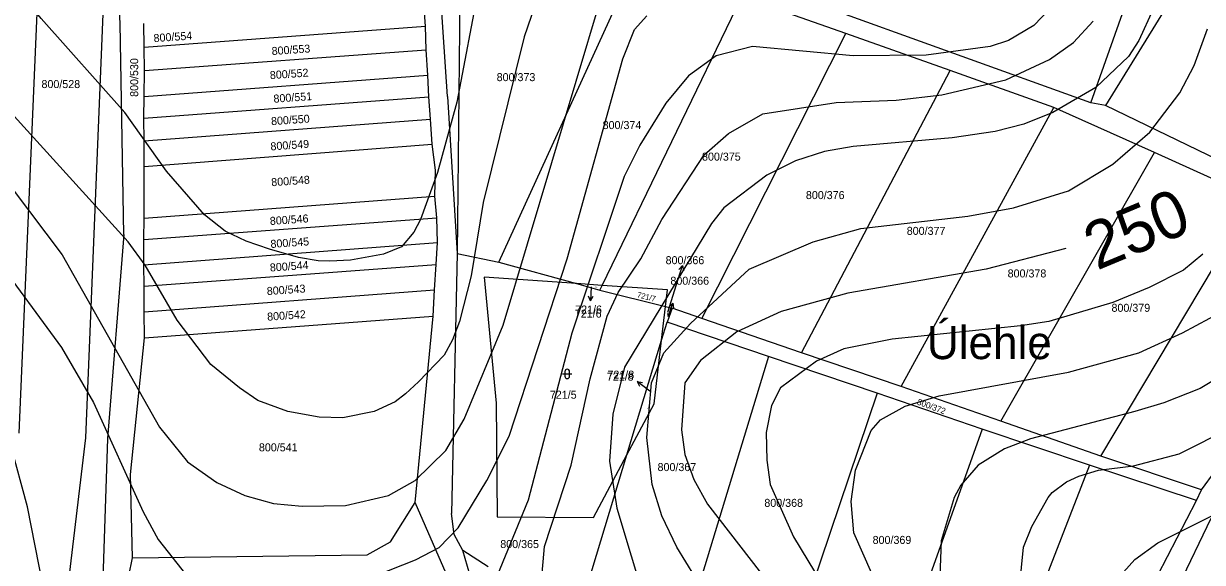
# Model space of a CAD drawing. Extents: x -555860 to -552701, y -1187050 to -1182291.
# Drawn here: x -554854.6 to -554604.1, y -1186114.4 to -1186000 of the extents above; entities that cross this region are included whole.
import ezdxf

# ---------------------------------------------------------------- set-up
doc = ezdxf.new("R2010")
doc.units = 0
for name, color, linetype in [('LEG_2b', 7, 'Continuous'), ('Level 16', 7, 'Continuous'), ('Level 25', 7, 'Continuous'), ('Level 40', 7, 'Continuous'), ('Level 41', 7, 'Continuous'), ('navrh_BV', 7, 'Continuous'), ('Parcelní čísla', 7, 'Continuous'), ('stav_BV', 7, 'Continuous')]:
    doc.layers.add(name, color=color, linetype=linetype)

msp = doc.modelspace()

# ---------------------------------------------------------------- linework, layer by layer
at = {"layer": 'Level 16'}
for p, q in [((-554734.15, -1186058.9), (-554734.6, -1186057.87)), ((-554734.01, -1186055.9), (-554734.15, -1186058.9)), ((-554734.15, -1186058.9), (-554733.61, -1186057.92)), ((-554717.64, -1186062.21), (-554716.68, -1186059.37)), ((-554716.68, -1186059.37), (-554717.47, -1186060.15)), ((-554716.68, -1186059.37), (-554716.52, -1186060.48)), ((-554721.83, -1186077.84), (-554724.22, -1186076.03)), ((-554724.22, -1186076.03), (-554723.12, -1186076.23)), ((-554724.22, -1186076.03), (-554723.73, -1186077.03))]:
    msp.add_line(p, q, dxfattribs=at)
for points in [[(-554717.78, -1186061.55), (-554717.64, -1186062.21)], [(-554721.33, -1186078.22), (-554721.83, -1186077.84)]]:
    msp.add_lwpolyline(points, dxfattribs=at)
at = {"layer": 'Level 25'}
for p, q in [((-554740.11, -1186074.42), (-554738.11, -1186074.42)), ((-554739.61, -1186073.92), (-554739.61, -1186074.92)), ((-554738.61, -1186074.92), (-554738.61, -1186073.92))]:
    msp.add_line(p, q, dxfattribs=at)
for centre, start, end in [((-554739.11, -1186073.92), 0, 180), ((-554739.11, -1186074.92), 180, 359.9879)]:
    msp.add_arc(centre, 0.5, start, end, dxfattribs=at)
at = {"layer": 'Level 40'}
for points in [[(-554785.52, -1186119.52), (-554771.32, -1186113.89), (-554766.35, -1186111.29), (-554762.26, -1186107.07), (-554756.16, -1186097.08), (-554751.45, -1186087.66), (-554739.1, -1186049.94), (-554727.32, -1186007.51), (-554724.82, -1186001.27), (-554722.19, -1185998.36)], [(-554633.18, -1186047.78), (-554650.09, -1186052.16), (-554679.48, -1186057.29), (-554693.63, -1186061.17), (-554703.06, -1186065.47), (-554710.82, -1186071.57), (-554714.15, -1186076.28), (-554714.84, -1186086.27), (-554714.15, -1186091.54), (-554712.21, -1186096.81), (-554709.29, -1186102.07), (-554691.27, -1186125.37)], [(-554860.85, -1186049.39), (-554846.56, -1186068.8), (-554839.77, -1186080.45), (-554829.23, -1186103.74), (-554826.04, -1186109.56), (-554819.94, -1186117.33)], [(-554622.77, -1186118.57), (-554618.47, -1186113.86), (-554613.62, -1186110.26), (-554600.72, -1186103.88)]]:
    msp.add_lwpolyline(points, dxfattribs=at)
at = {"layer": 'Level 41'}
for points in [[(-554766.7, -1186031.64), (-554770.3, -1186041.62), (-554771.72, -1186044.3), (-554774.32, -1186047.44), (-554778.16, -1186049), (-554785.14, -1186050.22), (-554789.58, -1186050.5), (-554792, -1186050.37), (-554796.23, -1186049.66), (-554802.39, -1186047.9), (-554807.32, -1186046.2), (-554811.76, -1186044.12), (-554816.2, -1186040.65), (-554824.24, -1186031.36), (-554833.11, -1186018.88), (-554850.86, -1185998.92), (-554873.74, -1185971.46)], [(-554744.51, -1185991.84), (-554748.26, -1186002.8), (-554756.99, -1186038.02), (-554759.49, -1186053.55), (-554761.98, -1186063.25), (-554763.51, -1186067.14), (-554765.26, -1186070.42), (-554770.71, -1186076.11), (-554773.49, -1186078.64), (-554775.66, -1186080.32), (-554780.15, -1186082.39), (-554786.8, -1186083.77), (-554791.8, -1186083.63), (-554798.45, -1186082.39), (-554804.87, -1186080.07), (-554808.71, -1186077.39), (-554814.81, -1186072.4), (-554822.02, -1186062.98), (-554828.82, -1186051.33), (-554832.42, -1186046.34), (-554860.15, -1186015.83)], [(-554757.82, -1185991.71), (-554762.54, -1186016.66), (-554766.7, -1186031.64)], [(-554864.04, -1186025.81), (-554846.43, -1186049.11), (-554825.77, -1186085.72), (-554819.8, -1186093.06), (-554813.56, -1186097.5), (-554807.6, -1186100.27), (-554801.5, -1186101.94), (-554795.4, -1186102.49), (-554786.25, -1186102.35), (-554777.1, -1186100.27), (-554771.41, -1186097.08), (-554764.9, -1186090.71), (-554761.01, -1186084.05), (-554752.69, -1186064.08), (-554732.03, -1185994.89)], [(-554636.64, -1185996.97), (-554639.97, -1186000.44), (-554645.37, -1186003.63), (-554649.26, -1186004.88), (-554662.84, -1186006.68), (-554678.37, -1186006.82), (-554699.73, -1186004.88), (-554707.49, -1186006.82), (-554713.32, -1186011.12), (-554718.17, -1186016.94), (-554723.71, -1186025.81), (-554727.04, -1186032.47), (-554738.14, -1186065.75), (-554747.42, -1186101.25), (-554755.05, -1186119.82)], [(-554614.59, -1185996.97), (-554617.64, -1186003.63), (-554619.86, -1186006.96), (-554626.79, -1186013.61), (-554635.95, -1186018.88), (-554642.05, -1186021.38), (-554648.15, -1186022.9), (-554657.3, -1186024.29), (-554678.37, -1186026.09), (-554684.47, -1186027.2), (-554690.57, -1186029.14), (-554696.68, -1186032.19), (-554705.83, -1186039.13), (-554708.46, -1186042.45), (-554726.9, -1186072.96), (-554729.4, -1186082.94), (-554730.09, -1186092.93), (-554728.57, -1186102.91), (-554722.47, -1186123.15)], [(-554745.34, -1186127.31), (-554743.96, -1186111.09), (-554738.27, -1186093.76), (-554734.25, -1186075.45), (-554730.65, -1186062.14), (-554728.29, -1186057.15), (-554723.44, -1186049.94), (-554719, -1186041.62), (-554709.99, -1186027.89), (-554704.86, -1186023.32), (-554697.51, -1186019.16), (-554681.98, -1186016.8), (-554669.22, -1186016.25), (-554659.52, -1186015.14), (-554645.93, -1186011.95), (-554636.64, -1186007.65), (-554631.51, -1186004.05), (-554627.35, -1185999.47)], [(-554653.97, -1186040.93), (-554644.26, -1186039.13), (-554632.62, -1186035.52), (-554623.19, -1186029.84), (-554615.28, -1186023.04), (-554608.91, -1186014.72), (-554605.86, -1186008.9), (-554603.08, -1186001.13)], [(-554706.24, -1186126.76), (-554715.81, -1186111.23), (-554719, -1186104.57), (-554721.08, -1186097.92), (-554722.19, -1186087.93), (-554721.22, -1186076.29), (-554718.58, -1186069.91), (-554712.9, -1186063.67), (-554700.42, -1186052.16), (-554686.83, -1186046.34), (-554676.71, -1186043.56), (-554653.97, -1186040.93)], [(-554604.05, -1186048.97), (-554608.12, -1186052.35), (-554615.42, -1186056.04), (-554623.19, -1186059.23), (-554636.78, -1186063.25), (-554642.78, -1186064.23), (-554670.05, -1186067), (-554680.32, -1186069.07), (-554686.14, -1186071.71), (-554693.76, -1186077.39), (-554695.7, -1186081.14), (-554696.82, -1186086.82), (-554696.69, -1186092.7), (-554695.98, -1186097.92), (-554690.99, -1186109.01), (-554674.35, -1186136.46)], [(-554674.35, -1186116.77), (-554678.23, -1186108.18), (-554678.79, -1186101.52), (-554677.82, -1186094.86), (-554674.49, -1186086.41), (-554672.55, -1186084.19), (-554667.28, -1186081.28), (-554660.07, -1186079.06), (-554632.62, -1186074.07), (-554617.64, -1186069.91), (-554608.37, -1186065.72), (-554599.62, -1186061.03)], [(-554590.6, -1186069.07), (-554604.61, -1186077.53), (-554612.33, -1186080.57), (-554618.47, -1186082.39), (-554640.66, -1186088.21), (-554646.2, -1186090.29), (-554651.75, -1186093.76), (-554655.49, -1186098.05), (-554656.88, -1186100.69), (-554659.66, -1186109.84), (-554659.93, -1186117.47)], [(-554643.02, -1186119.82), (-554642.18, -1186111.23), (-554640.38, -1186106.79), (-554636.92, -1186100.69), (-554636.09, -1186099.63), (-554633.03, -1186097.36), (-554630.4, -1186096.16), (-554626.24, -1186094.87), (-554618.75, -1186093.9), (-554609.05, -1186091.4), (-554597.97, -1186085.77)], [(-554853.77, -1186102.63), (-554857.38, -1186089.32)], [(-554846.43, -1186140.07), (-554853.77, -1186102.63)]]:
    msp.add_lwpolyline(points, dxfattribs=at)
at = {"layer": 'navrh_BV'}
for p, q in [((-554855.59, -1186087.02), (-554850.1, -1185960.76)), ((-554841.42, -1186087.97), (-554836.19, -1185961.6)), ((-554834.12, -1186000.01), (-554836.19, -1185961.6)), ((-554764.56, -1186015.47), (-554767.8, -1185966.75)), ((-554761.68, -1185972.84), (-554762.47, -1186048.86)), ((-554753.62, -1186050.71), (-554724.16, -1185986.24)), ((-554607.87, -1185990.01), (-554624.76, -1186017.41)), ((-554627.86, -1186016.86), (-554618.81, -1185991.28)), ((-554731.68, -1186055.61), (-554702.03, -1185994.31)), ((-554679.9, -1186002.1), (-554702.03, -1185994.31)), ((-554769.19, -1186000.57), (-554769.59, -1185995.66)), ((-554627.86, -1186016.86), (-554686.1, -1185995.87)), ((-554833.33, -1186044.82), (-554834.12, -1186000.01)), ((-554829, -1186004.99), (-554829.07, -1186000)), ((-554829, -1186004.99), (-554769.19, -1186000.57)), ((-554769.11, -1186005.59), (-554769.19, -1186000.57)), ((-554710.53, -1186062.61), (-554679.9, -1186002.1)), ((-554657.75, -1186009.94), (-554679.9, -1186002.1)), ((-554828.92, -1186009.98), (-554829, -1186004.99)), ((-554828.92, -1186009.98), (-554769.11, -1186005.59)), ((-554768.76, -1186010.98), (-554769.11, -1186005.59)), ((-554829.02, -1186015.48), (-554828.92, -1186009.98)), ((-554689.34, -1186069.91), (-554657.75, -1186009.94)), ((-554635.69, -1186017.82), (-554657.75, -1186009.94)), ((-554829.02, -1186015.48), (-554768.76, -1186010.98)), ((-554768.49, -1186015.59), (-554768.76, -1186010.98)), ((-554829.07, -1186020.09), (-554829.02, -1186015.48)), ((-554764.56, -1186015.47), (-554762.47, -1186048.86)), ((-554829.07, -1186020.09), (-554768.49, -1186015.59)), ((-554768.19, -1186020.34), (-554768.49, -1186015.59)), ((-554668.17, -1186077.11), (-554635.69, -1186017.82)), ((-554614.3, -1186027.4), (-554635.69, -1186017.82)), ((-554624.76, -1186017.41), (-554627.86, -1186016.86)), ((-554570.51, -1186043.68), (-554624.76, -1186017.41)), ((-554828.98, -1186024.94), (-554829.07, -1186020.09)), ((-554828.98, -1186024.94), (-554768.19, -1186020.34)), ((-554767.82, -1186025.65), (-554768.19, -1186020.34)), ((-554829.01, -1186030.33), (-554828.98, -1186024.94)), ((-554829.01, -1186030.33), (-554767.82, -1186025.65)), ((-554767.1, -1186031.15), (-554767.82, -1186025.65)), ((-554646.96, -1186084.44), (-554614.3, -1186027.4)), ((-554592.97, -1186037.02), (-554614.3, -1186027.4)), ((-554829.02, -1186041.36), (-554829.01, -1186030.33)), ((-554767.26, -1186036.64), (-554767.1, -1186031.15)), ((-554829.02, -1186041.36), (-554767.26, -1186036.64)), ((-554766.82, -1186041.25), (-554767.26, -1186036.64)), ((-554625.73, -1186091.91), (-554592.97, -1186037.02)), ((-554829.08, -1186045.84), (-554766.82, -1186041.25)), ((-554829.08, -1186045.84), (-554829.02, -1186041.36)), ((-554766.66, -1186046.52), (-554766.82, -1186041.25)), ((-554833.33, -1186044.82), (-554836.78, -1186088.11)), ((-554829.09, -1186051.27), (-554829.08, -1186045.84)), ((-554829.09, -1186051.27), (-554766.66, -1186046.52)), ((-554766.95, -1186051.14), (-554766.66, -1186046.52)), ((-554762.47, -1186048.86), (-554763.69, -1186104.04)), ((-554762.47, -1186048.86), (-554753.62, -1186050.71)), ((-554829.03, -1186055.81), (-554829.09, -1186051.27)), ((-554829.03, -1186055.81), (-554766.95, -1186051.14)), ((-554767.32, -1186056.55), (-554766.95, -1186051.14)), ((-554753.62, -1186050.71), (-554737.11, -1186055.23)), ((-554737.11, -1186055.23), (-554756.79, -1186053.88)), ((-554756.79, -1186053.88), (-554754.21, -1186080.59)), ((-554737.11, -1186055.23), (-554732.16, -1186056.59)), ((-554731.68, -1186055.61), (-554737.11, -1186055.23)), ((-554828.97, -1186061.21), (-554829.03, -1186055.81)), ((-554828.97, -1186061.21), (-554767.32, -1186056.55)), ((-554767.59, -1186062.16), (-554767.32, -1186056.55)), ((-554732.16, -1186056.59), (-554731.68, -1186055.61)), ((-554732.16, -1186056.59), (-554718.22, -1186060.11)), ((-554717.81, -1186056.56), (-554731.68, -1186055.61)), ((-554718.22, -1186060.11), (-554717.81, -1186056.56)), ((-554719.05, -1186067.25), (-554718.22, -1186060.11)), ((-554718.22, -1186060.11), (-554716.81, -1186060.47)), ((-554716.81, -1186060.47), (-554717.89, -1186063.41)), ((-554710.53, -1186062.61), (-554716.81, -1186060.47)), ((-554828.95, -1186066.73), (-554828.97, -1186061.21)), ((-554828.95, -1186066.73), (-554767.59, -1186062.16)), ((-554771.45, -1186101.75), (-554767.59, -1186062.16)), ((-554689.34, -1186069.91), (-554710.53, -1186062.61)), ((-554719.05, -1186067.25), (-554717.89, -1186063.41)), ((-554696.35, -1186070.72), (-554717.89, -1186063.41)), ((-554831.89, -1186095.8), (-554828.95, -1186066.73)), ((-554726.42, -1186091.6), (-554719.05, -1186067.25)), ((-554720.62, -1186080.75), (-554719.05, -1186067.25)), ((-554668.17, -1186077.11), (-554689.34, -1186069.91)), ((-554696.35, -1186070.72), (-554713.24, -1186126.19)), ((-554673.23, -1186078.51), (-554696.35, -1186070.72)), ((-554646.96, -1186084.44), (-554668.17, -1186077.11)), ((-554754.21, -1186080.59), (-554754.02, -1186104.78)), ((-554673.23, -1186078.51), (-554691.79, -1186133.38)), ((-554650.92, -1186086.15), (-554673.23, -1186078.51)), ((-554604.35, -1186099.01), (-554590.46, -1186079.98)), ((-554726.42, -1186091.6), (-554720.62, -1186080.75)), ((-554625.73, -1186091.91), (-554646.96, -1186084.44)), ((-554846.92, -1186134.74), (-554841.42, -1186087.97)), ((-554836.78, -1186088.11), (-554838.41, -1186135.07)), ((-554650.92, -1186086.15), (-554670.41, -1186140.68)), ((-554628.12, -1186093.79), (-554650.92, -1186086.15)), ((-554734.72, -1186119), (-554726.42, -1186091.6)), ((-554733.53, -1186104.88), (-554726.42, -1186091.6)), ((-554604.35, -1186099.01), (-554625.73, -1186091.91)), ((-554628.12, -1186093.79), (-554649.05, -1186147.49)), ((-554605.4, -1186101.27), (-554628.12, -1186093.79)), ((-554831.5, -1186113.44), (-554831.89, -1186095.8)), ((-554605.4, -1186101.27), (-554604.35, -1186099.01)), ((-554776.64, -1186110.1), (-554771.45, -1186101.75)), ((-554764.82, -1186116.83), (-554771.45, -1186101.75)), ((-554613.62, -1186117.18), (-554605.4, -1186101.27)), ((-554763.13, -1186108.53), (-554763.69, -1186104.04)), ((-554754.02, -1186104.78), (-554733.53, -1186104.88)), ((-554609.14, -1186119.33), (-554602.25, -1186105.03)), ((-554781.59, -1186112.81), (-554776.64, -1186110.1)), ((-554761.3, -1186111.92), (-554763.13, -1186108.53)), ((-554831.5, -1186113.44), (-554781.59, -1186112.81)), ((-554755.88, -1186115.37), (-554761.3, -1186111.92)), ((-554759.33, -1186118.73), (-554761.3, -1186111.92)), ((-554832.23, -1186117.33), (-554831.5, -1186113.44))]:
    msp.add_line(p, q, dxfattribs=at)
at = {"layer": 'stav_BV'}
for p, q in [((-554715.51, -1186054.26), (-554714.58, -1186051.41)), ((-554714.58, -1186051.41), (-554715.37, -1186052.2)), ((-554714.58, -1186051.41), (-554714.42, -1186052.51)), ((-554717.76, -1186061.32), (-554715.51, -1186054.26)), ((-554734.17, -1186058.9), (-554734.61, -1186057.87)), ((-554734.01, -1186055.9), (-554734.17, -1186058.9)), ((-554734.17, -1186058.9), (-554733.61, -1186057.92)), ((-554721.83, -1186077.84), (-554724.23, -1186076.03)), ((-554724.23, -1186076.03), (-554723.13, -1186076.24)), ((-554724.23, -1186076.03), (-554723.73, -1186077.04)), ((-554721.33, -1186078.22), (-554721.83, -1186077.84))]:
    msp.add_line(p, q, dxfattribs=at)

# ---------------------------------------------------------------- texts
at = {"layer": 'LEG_2b'}
for s, height, rotation, p in [('800/554', 1.7, 4, (-554826.94, -1186003.96)), ('800/553', 1.7, 4, (-554801.85, -1186006.7)), ('800/530', 1.7, 90, (-554830.27, -1186015.57)), ('800/552', 1.7, 4, (-554802.23, -1186011.82)), ('800/551', 1.7, 4, (-554801.46, -1186016.82)), ('800/550', 1.7, 4, (-554801.98, -1186021.59)), ('800/549', 1.7, 4, (-554802.1, -1186026.95)), ('800/548', 1.7, 4, (-554801.94, -1186034.56)), ('800/546', 1.7, 4, (-554802.23, -1186042.79)), ('800/545', 1.7, 4, (-554802.1, -1186047.67)), ('800/544', 1.7, 4, (-554802.23, -1186052.68)), ('800/543', 1.7, 4, (-554802.88, -1186057.68)), ('721/7', 1.2, 346, (-554724.36, -1186058.13)), ('800/542', 1.7, 4, (-554802.81, -1186063.12)), ('800/372', 1.3, 340, (-554664.88, -1186080.86)), ('721/8', 0.2, 69, (-554721.98, -1186082))]:
    msp.add_text(s, height=height, rotation=rotation, dxfattribs=at).set_placement(p)
for s, height, p in [('800/373', 1.7, (-554754.1, -1186012.23)), ('800/528', 1.7, (-554850.82, -1186013.7)), ('800/374', 1.7, (-554731.58, -1186022.41)), ('800/375', 1.7, (-554710.46, -1186029.11)), ('800/376', 1.7, (-554688.39, -1186037.28)), ('800/377', 1.7, (-554666.96, -1186044.88)), ('800/366', 1.7, (-554718.2, -1186051.11)), ('800/378', 1.7, (-554645.52, -1186053.92)), ('721/6', 0.2, (-554733.29, -1186056.07)), ('800/379', 1.7, (-554623.45, -1186061.22)), ('721/6', 1.7, (-554737.5, -1186062.46)), ('721/8', 1.7, (-554730.69, -1186075.84)), ('721/5', 1.7, (-554742.79, -1186079.68)), ('800/541', 1.7, (-554804.62, -1186090.86)), ('800/367', 1.7, (-554719.91, -1186095.05)), ('800/368', 1.7, (-554697.22, -1186102.65)), ('800/365', 1.7, (-554753.33, -1186111.4)), ('800/369', 1.7, (-554674.21, -1186110.52))]:
    msp.add_text(s, height=height, dxfattribs=at).set_placement(p)
at = {"layer": 'Level 16'}
for s, p in [('800/366', (-554717.18, -1186055.47)), ('721/6', (-554737.41, -1186061.59)), ('721/8', (-554730.56, -1186075.42))]:
    msp.add_text(s, height=1.7, dxfattribs=at).set_placement(p)
at = {"layer": 'Level 40'}
msp.add_text('250', height=10, rotation=22.6296, dxfattribs=at).set_placement((-554626.55, -1186052.49))
at = {"layer": 'Parcelní čísla'}
msp.add_text('Úlehle', height=7, dxfattribs=at).set_placement((-554662.67, -1186071.27))

doc.saveas('drawing.dxf')
